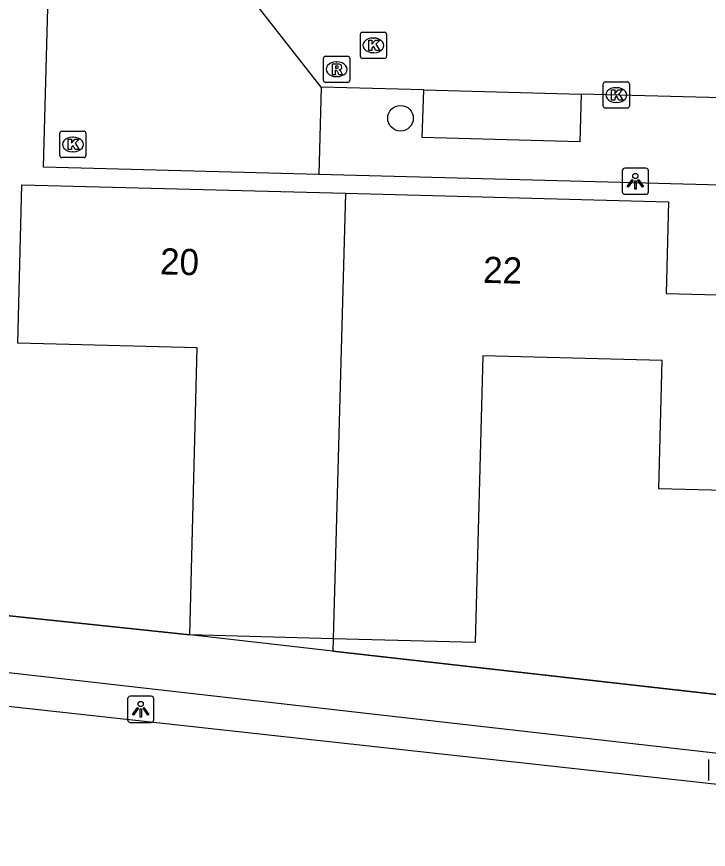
# Model space of a CAD drawing. Extents: x 162082 to 163393, y 388091 to 388632.
# Drawn here: x 162187.19 to 162213.6, y 388156.17 to 388187.99 of the extents above; entities that cross this region are included whole.
import ezdxf

# ---------------------------------------------------------------- set-up
doc = ezdxf.new("R2010")
doc.units = 0
for name, color, linetype in [('IMGEO_Boom', 7, 'Continuous'), ('IMGEO_Kolk', 7, 'Continuous'), ('IMGEO_Lichtpunt', 7, 'Continuous'), ('IMGEO_Muur', 7, 'Continuous'), ('IMGEO_Pand', 7, 'Continuous'), ('IMGEO_Pand_nummerreeks', 7, 'Continuous'), ('IMGEO_Rijbaan_lokaal_open', 7, 'Continuous'), ('IMGEO_Rioolput', 7, 'Continuous'), ('IMGEO_Voetpad_gesloten', 7, 'Continuous'), ('IMGEO_Voetpad_open', 7, 'Continuous')]:
    doc.layers.add(name, color=color, linetype=linetype)

msp = doc.modelspace()

# ---------------------------------------------------------------- linework, layer by layer
at = {"layer": 'IMGEO_Boom'}
msp.add_circle((162201.847, 388184.106), 0.489, dxfattribs=at)
at = {"layer": 'IMGEO_Kolk'}
for p, q in [((162200.313, 388186.464), (162200.313, 388187.316)), ((162200.388, 388187.39), (162201.24, 388187.39)), ((162200.801, 388187.17), (162200.826, 388187.17)), ((162201.314, 388187.316), (162201.314, 388186.464)), ((162200.824, 388186.61), (162200.799, 388186.61)), ((162201.24, 388186.39), (162200.388, 388186.39)), ((162209.589, 388184.566), (162209.589, 388185.418)), ((162209.664, 388185.492), (162210.516, 388185.492)), ((162210.077, 388185.272), (162210.102, 388185.272)), ((162210.59, 388185.418), (162210.59, 388184.566)), ((162210.1, 388184.712), (162210.075, 388184.712)), ((162210.516, 388184.492), (162209.664, 388184.492)), ((162188.832, 388182.679), (162188.832, 388183.531)), ((162188.907, 388183.605), (162189.759, 388183.605)), ((162189.32, 388183.385), (162189.345, 388183.385)), ((162189.833, 388183.531), (162189.833, 388182.679)), ((162189.343, 388182.825), (162189.318, 388182.825)), ((162189.759, 388182.605), (162188.907, 388182.605))]:
    msp.add_line(p, q, dxfattribs=at)
for points in [[(162200.313, 388186.464), (162200.313, 388187.316)], [(162200.388, 388187.39), (162201.24, 388187.39)], [(162201.314, 388187.316), (162201.314, 388186.464)], [(162200.634, 388187.09), (162200.757, 388187.09), (162200.757, 388186.939), (162200.887, 388187.09), (162201.051, 388187.09), (162200.905, 388186.939), (162201.058, 388186.69), (162200.906, 388186.69), (162200.821, 388186.854), (162200.757, 388186.787), (162200.757, 388186.69), (162200.634, 388186.69), (162200.634, 388187.09)], [(162201.24, 388186.39), (162200.388, 388186.39)], [(162209.589, 388184.566), (162209.589, 388185.418)], [(162209.664, 388185.492), (162210.516, 388185.492)], [(162210.59, 388185.418), (162210.59, 388184.566)], [(162209.91, 388185.192), (162210.033, 388185.192), (162210.033, 388185.041), (162210.163, 388185.192), (162210.327, 388185.192), (162210.181, 388185.041), (162210.334, 388184.792), (162210.182, 388184.792), (162210.097, 388184.956), (162210.033, 388184.889), (162210.033, 388184.792), (162209.91, 388184.792), (162209.91, 388185.192)], [(162210.516, 388184.492), (162209.664, 388184.492)], [(162188.832, 388182.679), (162188.832, 388183.531)], [(162188.907, 388183.605), (162189.759, 388183.605)], [(162189.833, 388183.531), (162189.833, 388182.679)], [(162189.153, 388183.305), (162189.276, 388183.305), (162189.276, 388183.154), (162189.406, 388183.305), (162189.57, 388183.305), (162189.424, 388183.154), (162189.577, 388182.905), (162189.425, 388182.905), (162189.34, 388183.069), (162189.276, 388183.002), (162189.276, 388182.905), (162189.153, 388182.905), (162189.153, 388183.305)], [(162189.759, 388182.605), (162188.907, 388182.605)]]:
    msp.add_lwpolyline(points, dxfattribs=at)
for centre, start, end in [((162200.39, 388187.314), 91.552, 178.448), ((162200.39, 388187.314), 91.552, 178.448), ((162201.238, 388187.314), 1.552, 88.448), ((162201.238, 388187.314), 1.552, 88.448), ((162200.39, 388186.466), 181.552, 268.448), ((162200.39, 388186.466), 181.552, 268.448), ((162201.238, 388186.466), 271.552, 358.448), ((162201.238, 388186.466), 271.552, 358.448), ((162209.666, 388185.416), 91.552, 178.448), ((162209.666, 388185.416), 91.552, 178.448), ((162210.514, 388185.416), 1.552, 88.448), ((162210.514, 388185.416), 1.552, 88.448), ((162209.666, 388184.568), 181.552, 268.448), ((162209.666, 388184.568), 181.552, 268.448), ((162210.514, 388184.568), 271.552, 358.448), ((162210.514, 388184.568), 271.552, 358.448), ((162188.909, 388183.529), 91.552, 178.448), ((162188.909, 388183.529), 91.552, 178.448), ((162189.757, 388183.529), 1.552, 88.448), ((162189.757, 388183.529), 1.552, 88.448), ((162188.909, 388182.681), 181.552, 268.448), ((162188.909, 388182.681), 181.552, 268.448), ((162189.757, 388182.681), 271.552, 358.448), ((162189.757, 388182.681), 271.552, 358.448)]:
    msp.add_arc(centre, 0.0765, start, end, dxfattribs=at)
for centre, major_axis, ratio, start_param, end_param in [((162200.8, 388186.89), (-0.387, 0.002), 0.722429, 4.712389, 7.853982), ((162200.825, 388186.89), (-0.39, 0.002), 0.717154, 1.570796, 4.712389), ((162210.076, 388184.992), (-0.387, 0.002), 0.722429, 4.712389, 7.853982), ((162210.101, 388184.992), (-0.39, 0.002), 0.717154, 1.570796, 4.712389), ((162189.319, 388183.105), (-0.387, 0.002), 0.722429, 4.712389, 7.853982), ((162189.344, 388183.105), (-0.39, 0.002), 0.717154, 1.570796, 4.712389)]:
    msp.add_ellipse(centre, major_axis=major_axis, ratio=ratio, start_param=start_param, end_param=end_param, dxfattribs=at)
at = {"layer": 'IMGEO_Lichtpunt'}
for p, q in [((162210.319, 388182.101), (162210.319, 388181.294)), ((162210.319, 388182.101), (162210.319, 388181.294)), ((162211.221, 388182.196), (162210.413, 388182.196)), ((162211.221, 388182.196), (162210.413, 388182.196)), ((162211.315, 388181.294), (162211.315, 388182.101)), ((162211.315, 388181.294), (162211.315, 388182.101)), ((162210.413, 388181.2), (162211.221, 388181.2)), ((162210.413, 388181.2), (162211.221, 388181.2)), ((162192.327, 388162.02), (162191.519, 388162.02)), ((162192.327, 388162.02), (162191.519, 388162.02)), ((162191.425, 388161.925), (162191.425, 388161.118)), ((162191.425, 388161.925), (162191.425, 388161.118)), ((162192.421, 388161.118), (162192.421, 388161.925)), ((162192.421, 388161.118), (162192.421, 388161.925)), ((162191.519, 388161.024), (162192.327, 388161.024)), ((162191.519, 388161.024), (162192.327, 388161.024)), ((162213.605, 388159.611), (162213.605, 388158.804)), ((162213.605, 388159.611), (162213.605, 388158.804))]:
    msp.add_line(p, q, dxfattribs=at)
for points in [[(162210.693, 388181.765), (162210.732, 388181.737), (162210.544, 388181.475), (162210.506, 388181.502), (162210.693, 388181.765)], [(162210.795, 388181.717), (162210.842, 388181.717), (162210.842, 388181.395), (162210.795, 388181.395), (162210.795, 388181.717)], [(162210.905, 388181.737), (162210.943, 388181.764), (162211.13, 388181.502), (162211.091, 388181.474), (162210.905, 388181.737)], [(162191.799, 388161.589), (162191.838, 388161.561), (162191.65, 388161.299), (162191.612, 388161.326), (162191.799, 388161.589)], [(162191.901, 388161.541), (162191.948, 388161.541), (162191.948, 388161.219), (162191.901, 388161.219), (162191.901, 388161.541)], [(162192.011, 388161.561), (162192.049, 388161.588), (162192.236, 388161.326), (162192.197, 388161.298), (162192.011, 388161.561)]]:
    msp.add_lwpolyline(points, dxfattribs=at)
for centre in [(162210.818, 388181.899), (162191.924, 388161.723)]:
    msp.add_circle(centre, 0.0994, dxfattribs=at)
for centre, start, end in [((162210.413, 388182.101), 90, 180), ((162210.413, 388182.101), 90, 180), ((162211.221, 388182.101), 0, 90), ((162211.221, 388182.101), 0, 90), ((162210.413, 388181.294), 180, 270), ((162210.413, 388181.294), 180, 270), ((162211.221, 388181.294), 270, 0), ((162211.221, 388181.294), 270, 360), ((162191.519, 388161.925), 90, 180), ((162191.519, 388161.925), 90, 180), ((162192.327, 388161.925), 0, 90), ((162192.327, 388161.925), 0, 90), ((162191.519, 388161.118), 180, 270), ((162191.519, 388161.118), 180, 270), ((162192.327, 388161.118), 270, 0), ((162192.327, 388161.118), 270, 360)]:
    msp.add_arc(centre, 0.0946, start, end, dxfattribs=at)
at = {"layer": 'IMGEO_Muur'}
for points in [[(162184.716, 388165.322), (162193.794, 388164.364)], [(162199.271, 388164.22), (162199.262, 388163.747)], [(162199.262, 388163.747), (162246.603, 388158.397)]]:
    msp.add_lwpolyline(points, dxfattribs=at)
at = {"layer": 'IMGEO_Pand'}
for points in [[(162193.794, 388164.364), (162194.081, 388175.336), (162187.227, 388175.515), (162187.386, 388181.561), (162199.74, 388181.237)], [(162199.74, 388181.237), (162199.271, 388164.22)], [(162199.74, 388181.237), (162212.08, 388180.914), (162211.988, 388177.411), (162215.448, 388177.321)], [(162215.231, 388169.859), (162211.713, 388169.951), (162211.842, 388174.851), (162204.986, 388175.031), (162204.7, 388164.078), (162199.271, 388164.22)], [(162199.271, 388164.22), (162193.794, 388164.364)]]:
    msp.add_lwpolyline(points, dxfattribs=at)
at = {"layer": 'IMGEO_Rijbaan_lokaal_open'}
for points in [[(162198.816, 388185.29), (162193.072, 388192.624), (162193.114, 388194.2)], [(162202.738, 388185.187), (162198.816, 388185.29)], [(162202.738, 388185.187), (162208.745, 388185.028)], [(162225.315, 388184.591), (162208.745, 388185.028)]]:
    msp.add_lwpolyline(points, dxfattribs=at)
at = {"layer": 'IMGEO_Rioolput'}
for p, q in [((162198.904, 388185.549), (162198.904, 388186.401)), ((162198.979, 388186.475), (162199.831, 388186.475)), ((162199.392, 388186.255), (162199.417, 388186.255)), ((162199.905, 388186.401), (162199.905, 388185.549)), ((162199.415, 388185.695), (162199.39, 388185.695)), ((162199.831, 388185.475), (162198.979, 388185.475))]:
    msp.add_line(p, q, dxfattribs=at)
for points in [[(162198.904, 388185.549), (162198.904, 388186.401)], [(162198.979, 388186.475), (162199.831, 388186.475)], [(162199.493, 388186.173), (162199.241, 388186.175), (162199.241, 388185.775)], [(162199.905, 388186.401), (162199.905, 388185.549)], [(162199.241, 388185.775), (162199.365, 388185.775), (162199.365, 388185.937), (162199.376, 388185.937)], [(162199.419, 388186.094), (162199.365, 388186.094), (162199.365, 388186.013)], [(162199.365, 388186.013), (162199.417, 388186.013)], [(162199.423, 388185.908), (162199.494, 388185.775), (162199.634, 388185.775), (162199.569, 388185.901)], [(162199.831, 388185.475), (162198.979, 388185.475)]]:
    msp.add_lwpolyline(points, dxfattribs=at)
for centre, radius, start, end in [((162198.981, 388186.399), 0.0765, 91.552, 178.448), ((162198.981, 388186.399), 0.0765, 91.552, 178.448), ((162199.492, 388186.063), 0.109, 350.3612, 89.416), ((162199.829, 388186.399), 0.0765, 1.552, 88.448), ((162199.829, 388186.399), 0.0765, 1.552, 88.448), ((162199.375, 388185.884), 0.0533, 26.0293, 88.6989), ((162199.401, 388186.202), 0.19, 274.7715, 282.9687), ((162199.425, 388185.998), 0.0964, 77.0061, 93.1865), ((162199.439, 388186.055), 0.0378, 276.6634, 79.6772), ((162199.49, 388186.063), 0.112, 277.5842, 350.9817), ((162199.474, 388185.848), 0.108, 29.5134, 73.7905), ((162198.981, 388185.551), 0.0765, 181.552, 268.448), ((162198.981, 388185.551), 0.0765, 181.552, 268.448), ((162199.829, 388185.551), 0.0765, 271.552, 358.448), ((162199.829, 388185.551), 0.0765, 271.552, 358.448)]:
    msp.add_arc(centre, radius, start, end, dxfattribs=at)
for centre, major_axis, ratio, start_param, end_param in [((162199.391, 388185.975), (-0.387, 0.002), 0.722429, 4.712389, 7.853982), ((162199.416, 388185.975), (-0.39, 0.002), 0.717154, 1.570796, 4.712389)]:
    msp.add_ellipse(centre, major_axis=major_axis, ratio=ratio, start_param=start_param, end_param=end_param, dxfattribs=at)
at = {"layer": 'IMGEO_Voetpad_gesloten'}
msp.add_lwpolyline([(162214.409, 388158.601), (162159.41, 388164.642)], dxfattribs=at)
at = {"layer": 'IMGEO_Voetpad_open'}
for points in [[(162198.727, 388181.955), (162188.209, 388182.234), (162189.261, 388221.138)], [(162198.816, 388185.29), (162198.727, 388181.955)], [(162208.745, 388185.028), (162208.694, 388183.206), (162202.68, 388183.373), (162202.738, 388185.187)], [(162247.194, 388180.668), (162198.727, 388181.955)], [(162159.41, 388164.642), (162159.55, 388166.039), (162237.486, 388157.176), (162246.31, 388156.172)], [(162193.794, 388164.364), (162184.716, 388165.322)], [(162225.318, 388160.802), (162199.262, 388163.747), (162193.794, 388164.364)]]:
    msp.add_lwpolyline(points, dxfattribs=at)

# ---------------------------------------------------------------- texts
at = {"layer": 'IMGEO_Pand_nummerreeks'}
for s, p in [('20', (162192.651, 388178.141)), ('22', (162204.992, 388177.819))]:
    msp.add_text(s, height=1, rotation=358.4992, dxfattribs=at).set_placement(p)

doc.saveas('drawing.dxf')
